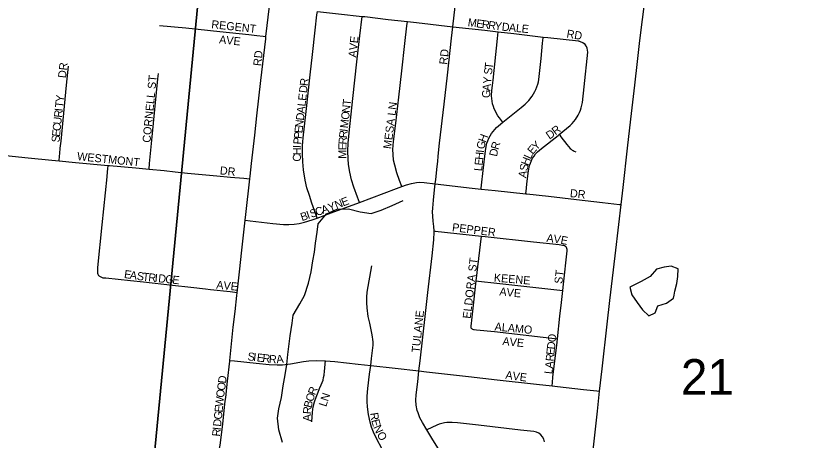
# Model space of a CAD drawing. Extents: x 1410790 to 1770854, y 566777 to 831614.
# Drawn here: x 1610793 to 1615685, y 726129 to 728761 of the extents above; entities that cross this region are included whole.
import ezdxf

# ---------------------------------------------------------------- set-up
doc = ezdxf.new("R2010")
doc.units = 0
for name, color, linetype in [('GM_X_County_Road', 7, 'Continuous'), ('GM_X_Minor_Lake', 7, 'Continuous'), ('GM_X_Minor_River', 7, 'Continuous'), ('GM_X_Section', 7, 'Continuous'), ('GM_X_Section_Text', 7, 'Continuous'), ('GM_X_Township_Subdivision', 7, 'Continuous'), ('GM_X_Township_Subdivision_Text', 7, 'Continuous')]:
    doc.layers.add(name, color=color, linetype=linetype)

msp = doc.modelspace()

# ---------------------------------------------------------------- linework, layer by layer
at = {"layer": 'GM_X_County_Road'}
for points in [[(1614544, 727589.9), (1614555.8, 727695.4), (1614583.5, 727939.8), (1614604.3, 728119), (1614629, 728330.9), (1614645.8, 728477.4), (1614660.8, 728607.8), (1614676.8, 728738.1), (1614695.1, 728884.5), (1614716.8, 729063.1)], [(1614410.8, 726432.9), (1614426.2, 726571), (1614457.5, 726848.2), (1614475, 726994.7), (1614506.7, 727271.8), (1614530.2, 727467.2), (1614544, 727589.9)], [(1614224, 724744.1), (1614241.1, 724891.7), (1614266.5, 725119.9), (1614303.2, 725445.9), (1614342.7, 725804.6), (1614397.1, 726310.2), (1614410.8, 726432.9)]]:
    msp.add_lwpolyline(points, dxfattribs=at)
at = {"layer": 'GM_X_Minor_Lake'}
for points in [[(1614872.4, 727029.6), (1614876.9, 727053.7), (1614889.3, 727101.6), (1614895.6, 727143.6), (1614897.9, 727191.7), (1614854.1, 727208), (1614810.1, 727202.3), (1614764.1, 727190.6), (1614723.8, 727144.9), (1614667.6, 727113.3), (1614597.5, 727077.7)], [(1614597.5, 727077.7), (1614611.1, 727031.6), (1614642.7, 726983.3), (1614676.3, 726937), (1614716, 726900.7), (1614754.1, 726918.4), (1614770.4, 726962.4), (1614824.4, 726978), (1614868.6, 727009.7), (1614872.4, 727029.6)]]:
    msp.add_lwpolyline(points, dxfattribs=at)
at = {"layer": 'GM_X_Minor_River'}
msp.add_lwpolyline([(1612445.1, 726114.5), (1612423.7, 726192.8), (1612414.3, 726266.9), (1612422.7, 726322.9), (1612439.2, 726394.9), (1612449.7, 726466.8), (1612462.2, 726534.8), (1612472.7, 726598.8), (1612479.1, 726660.8), (1612485.5, 726710.8), (1612494, 726776.8), (1612504.5, 726854.8), (1612510.9, 726904.8), (1612553.3, 726974.6), (1612581.7, 727026.4), (1612606.2, 727102.3), (1612622.8, 727174.2), (1612633.2, 727242.2), (1612643.6, 727296.2), (1612650, 727350.2), (1612660.5, 727418.2), (1612666.9, 727470.2), (1612719.3, 727533.9), (1612785.4, 727561.4), (1612855.3, 727562.9), (1612927.1, 727544.4), (1612995, 727535.9), (1613057, 727555.4), (1613125.2, 727585), (1613193.3, 727616.5)], dxfattribs=at)
at = {"layer": 'GM_X_Section'}
for points in [[(1611964, 729288.4), (1611453.4, 723988.8), (1606124.7, 724419.8), (1606672, 729772.9)], [(1617412.2, 728821.7), (1616759.9, 723538.1), (1611453.4, 723988.8), (1611964, 729288.4)]]:
    msp.add_lwpolyline(points, close=True, dxfattribs=at)
at = {"layer": 'GM_X_Township_Subdivision'}
for points in [[(1613500.8, 728692.1), (1613529.8, 728947.4), (1613532.7, 728976.4)], [(1612343.1, 728633.2), (1612364.6, 728820.6)], [(1612660.8, 727506.8), (1612652, 727531.2), (1612627.4, 727599.2), (1612612.1, 727646.1), (1612597.3, 727693.7), (1612586.4, 727741.6), (1612575.4, 727806.2), (1612570.8, 727855.7), (1612569.2, 727905.1), (1612570.2, 727955.1), (1612573.9, 728003.6), (1612592.5, 728166.9), (1612617.9, 728393.7), (1612632.1, 728521.2), (1612648.9, 728672.3), (1612659.3, 728767.1), (1612661.6, 728788.3)], [(1612661.6, 728788.3), (1612792.5, 728773.2), (1612938.3, 728757.3)], [(1612922, 727604.1), (1612910.1, 727636.5), (1612887.9, 727697.3), (1612873.3, 727744.2), (1612862.9, 727792.1), (1612855.6, 727839), (1612852.5, 727872.9), (1612850.9, 727921.3), (1612851.9, 727971.3), (1612857.7, 728035.4), (1612882.1, 728247.6), (1612906.5, 728475.2), (1612924.6, 728635.5), (1612938.3, 728757.3)], [(1612938.3, 728757.3), (1612955, 728755.5), (1613100.3, 728738.8), (1613219.2, 728725.4)], [(1613185, 727701.9), (1613171.2, 727740.1), (1613154, 727787.5), (1613140.9, 727834.4), (1613134.2, 727866.1), (1613130.5, 727900), (1613129.5, 727931.7), (1613133.7, 727980.7), (1613147.1, 728094.2), (1613165.7, 728256.2), (1613184.4, 728418.7), (1613203.6, 728588), (1613216.2, 728698.9), (1613219.2, 728725.4)], [(1613219.2, 728725.4), (1613276.4, 728719), (1613500.8, 728692.1)], [(1611684.4, 728700.7), (1611846.8, 728685.6), (1612057.7, 728663.8), (1612236.2, 728644.9), (1612285.8, 728639.5), (1612325.6, 728635.1), (1612343.1, 728633.2)], [(1613392.6, 727719.7), (1613395.2, 727746.5), (1613404.4, 727826.1), (1613408, 727858), (1613411.2, 727889.5), (1613419.3, 727970.1), (1613446.8, 728212.6), (1613467.3, 728393.2), (1613493, 728621.6), (1613500.8, 728692.1)], [(1613500.8, 728692.1), (1613700.3, 728670.7), (1613782.7, 728661.2)], [(1612243.2, 727749.9), (1612245.2, 727767), (1612253.9, 727844.5), (1612273.6, 728019.7), (1612287.1, 728139.5), (1612311.7, 728358.7), (1612341.5, 728618.8), (1612343.1, 728633.2)], [(1613810.9, 728101.3), (1613808.7, 728104.1), (1613789.9, 728127.8), (1613780.9, 728140.2), (1613772.2, 728154.2), (1613764.6, 728168.8), (1613757.9, 728183.9), (1613752.3, 728199.4), (1613747.6, 728215.2), (1613744, 728231.4), (1613741.9, 728247.7), (1613741.2, 728264.2), (1613743.1, 728297.1), (1613746.5, 728329.5), (1613748.3, 728345.7), (1613750.1, 728362), (1613778.5, 728620.5), (1613782.7, 728661.2)], [(1613782.7, 728661.2), (1613880, 728650), (1614061.1, 728629.2)], [(1613810.9, 728101.3), (1613924.8, 728192), (1613949.8, 728213.2), (1613972.7, 728236.6), (1613992.9, 728262.4), (1614001.8, 728276.2), (1614009.5, 728290.6), (1614015.9, 728304.3), (1614022.3, 728320.4), (1614027.2, 728336.4), (1614031.1, 728352.3), (1614034, 728366.5), (1614037.1, 728384.5), (1614048.2, 728495.4), (1614057.4, 728590.2), (1614060.7, 728624.8), (1614061.1, 728629.2)], [(1614061.1, 728629.2), (1614090.4, 728625.8), (1614279.5, 728604.5), (1614282.8, 728603.9), (1614286.1, 728603.1), (1614294, 728600.3), (1614305.9, 728594.2), (1614314.8, 728588), (1614323.4, 728579.6)], [(1614160.4, 728024.5), (1614228.6, 728080.9), (1614240.1, 728092.4), (1614250.7, 728104.9), (1614260.5, 728118), (1614278.1, 728145.6), (1614285.5, 728160.2), (1614291.8, 728175.2), (1614296.9, 728190.8), (1614300.7, 728206.7), (1614303.6, 728222.8), (1614314.6, 728320.3), (1614336.7, 728535), (1614336.2, 728548.1), (1614334.2, 728559.4), (1614329.1, 728570.5), (1614323.4, 728579.6)], [(1611060.9, 727860.7), (1611063.8, 727890.6), (1611065.4, 727906.5), (1611068.8, 727940.9), (1611073.1, 727984.3), (1611107.4, 728331.5), (1611119.9, 728448.5)], [(1611618.7, 727810.1), (1611622.2, 727845.7), (1611638.8, 728009.7), (1611673.8, 728370.8), (1611676.5, 728403.6)], [(1613676, 727686.7), (1613676.5, 727691.7), (1613680.7, 727729.9), (1613699.6, 727890.5), (1613705.7, 727938.7), (1613712.5, 727971), (1613717.1, 727986.1), (1613723.9, 728001.7), (1613731.7, 728016.3), (1613740.6, 728030.6), (1613750.5, 728043.6), (1613771.3, 728067.3), (1613795.8, 728089.2), (1613810.9, 728101.3)], [(1613953.5, 727656.9), (1613956.6, 727691.1), (1613959.8, 727719), (1613970.5, 727800.1), (1613977.1, 727832.1), (1613981.9, 727847.7), (1613988.2, 727862.8), (1613995.8, 727877.3), (1614004.5, 727891.2), (1614014.3, 727904.3), (1614025.2, 727916.5), (1614049.6, 727938.2), (1614153, 728018.4), (1614160.4, 728024.5)], [(1614160.4, 728024.5), (1614163.6, 728020.3), (1614170.5, 728011.3), (1614207.7, 727963), (1614228.9, 727937.8), (1614234.1, 727933.1), (1614240.9, 727928.3), (1614246.9, 727924.8), (1614253.4, 727921.4), (1614263.5, 727917)], [(1610661.6, 727902.8), (1610690.3, 727898.4), (1610869, 727879.9), (1611015.5, 727864.8), (1611060.9, 727860.7)], [(1611060.9, 727860.7), (1611162.2, 727851.4), (1611366.3, 727833.5)], [(1612164.5, 727044), (1612122, 727048.5), (1611999.9, 727062.3), (1611969.1, 727065.8), (1611877.5, 727076.1), (1611763.4, 727088.6), (1611584.3, 727108.6), (1611502.8, 727117.8), (1611350.9, 727133.3), (1611334.5, 727135), (1611329.9, 727136.1), (1611326, 727137.7), (1611322.5, 727139.2), (1611318.1, 727141.5), (1611314.3, 727143.8), (1611310.9, 727146.3), (1611308.1, 727149.2), (1611305.6, 727152.4), (1611303.2, 727157.1), (1611301.8, 727162.2), (1611301.3, 727169.4), (1611302, 727201.1), (1611328.4, 727464.4), (1611359, 727762.8), (1611362.2, 727793.5), (1611364.1, 727811.6), (1611366.3, 727833.5)], [(1611366.3, 727833.5), (1611374.2, 727832.8), (1611537.4, 727818.3), (1611618.7, 727810.1)], [(1611618.7, 727810.1), (1611712, 727800.6), (1611781.5, 727793.6), (1611856, 727786), (1612038.3, 727768.9), (1612124.1, 727760.8), (1612205.2, 727753.1), (1612243.2, 727749.9)], [(1612214.6, 727492.8), (1612218.7, 727529.4), (1612243.2, 727749.9)], [(1612922, 727604.1), (1613151.7, 727689.6), (1613185, 727701.9)], [(1613185, 727701.9), (1613213, 727712.3), (1613244.2, 727721.2), (1613275.8, 727727.1), (1613291.8, 727728.4), (1613323.8, 727727.4), (1613392.6, 727719.7)], [(1613385.6, 727426.6), (1613384.4, 727454), (1613379.5, 727487.2), (1613376.4, 727518.3), (1613375.9, 727545.9), (1613376.9, 727568.3), (1613380.5, 727616.8), (1613387.4, 727681.7), (1613392.6, 727719.7)], [(1613392.6, 727719.7), (1613620.8, 727692.4), (1613676, 727686.7)], [(1613676, 727686.7), (1613763.6, 727677.6), (1613953.5, 727656.9)], [(1613953.5, 727656.9), (1613958.9, 727656.4), (1614094, 727641.5), (1614266.9, 727621.3), (1614429.4, 727602.4), (1614532.9, 727591.2), (1614544, 727589.9)], [(1612660.8, 727506.8), (1612748.1, 727539.4), (1612922, 727604.1)], [(1612214.6, 727492.8), (1612244.3, 727489.4), (1612385.3, 727473.3), (1612450.8, 727467.6), (1612483.9, 727466.8), (1612517.1, 727468.7), (1612549.9, 727473.8), (1612582, 727481.3), (1612629.5, 727495.1), (1612660.8, 727506.8)], [(1612194, 727308), (1612214.6, 727492.8)], [(1613291, 726559.2), (1613298, 726622), (1613330.9, 726915.1), (1613345.8, 727045.4), (1613372.5, 727273.3), (1613382.9, 727371.2), (1613385.7, 727420.7), (1613385.6, 727426.6)], [(1613385.6, 727426.6), (1613392.3, 727425.9), (1613678.7, 727394)], [(1613646.3, 727116.6), (1613678.7, 727394)], [(1613678.7, 727394), (1613702.5, 727391.4), (1614000.8, 727359), (1614160.5, 727341.8), (1614180.4, 727339.2), (1614186.5, 727338.1), (1614193.1, 727336.1), (1614198.3, 727333.1), (1614203.3, 727329)], [(1612164.5, 727044), (1612172.8, 727118), (1612179, 727174.1), (1612194, 727308)], [(1614182.2, 727056.9), (1614186.4, 727096.1), (1614209.5, 727304.5), (1614209.2, 727311.1), (1614208.5, 727317.9), (1614206.4, 727323.6), (1614203.3, 727329)], [(1612992.2, 726592.6), (1612997.6, 726635.2), (1613004.9, 726701.6), (1613006.6, 726719.4), (1613006.5, 726736.9), (1613005.5, 726755), (1613004.3, 726768.1), (1613001.8, 726783.4), (1612995.6, 726814.1), (1612987, 726855.6), (1612977.5, 726896.7), (1612969.5, 726949.1), (1612968, 726981.7), (1612968, 727015.2), (1612970.2, 727047.9), (1612999.3, 727210.6)], [(1613617.3, 726821.4), (1613615.6, 726825), (1613614.7, 726829.5), (1613614.9, 726838.6), (1613616.1, 726853.9), (1613618.3, 726874.2), (1613631.1, 726985.1), (1613641.9, 727079.5), (1613646.3, 727116.6)], [(1613646.3, 727116.6), (1613659.9, 727115.2), (1613772.9, 727103.1), (1613904.8, 727088.9), (1614163.5, 727059.1), (1614182.2, 727056.9)], [(1612119.6, 726623.8), (1612140.3, 726830.1), (1612151.5, 726927.6), (1612162.7, 727027.5), (1612164.5, 727044)], [(1614149.1, 726758.7), (1614164.8, 726898.7), (1614174.3, 726983.6), (1614182.2, 727056.9)], [(1613617.3, 726821.4), (1613620.2, 726819), (1613623.7, 726817.5), (1613628.4, 726816.4), (1613633.4, 726815.9), (1613648.6, 726814.1), (1613758.9, 726802.5), (1614149.1, 726758.7)], [(1614116.5, 726465.5), (1614118.7, 726487.8), (1614121.8, 726520.5), (1614146.7, 726737.7), (1614149.1, 726758.7)], [(1612096.2, 726415.8), (1612105.2, 726496.2), (1612119.1, 726618.4), (1612119.6, 726623.8)], [(1612119.6, 726623.8), (1612147.8, 726620.8), (1612282.2, 726606.2), (1612363.7, 726598), (1612413, 726596), (1612446, 726597.5), (1612495.1, 726603.5), (1612575.4, 726618.2), (1612608.2, 726621.8), (1612657.1, 726623.4), (1612705.1, 726621.8), (1612711.7, 726621.4)], [(1612626.4, 726243.1), (1612631.7, 726303.7), (1612636.1, 726335.6), (1612643.4, 726366.8), (1612653.8, 726396.8), (1612665.9, 726427), (1612675.4, 726449.1), (1612685.4, 726471.7), (1612691.9, 726486.8), (1612696.7, 726502.4), (1612700.6, 726518.9), (1612703.3, 726533.2), (1612706.6, 726557.4), (1612708.8, 726576.5), (1612710.6, 726603.8), (1612711.7, 726621.4)], [(1612711.7, 726621.4), (1612770.2, 726617.6), (1612914.4, 726601.5), (1612992.2, 726592.6)], [(1613161.5, 725910.6), (1613119.5, 725979.1), (1613060.7, 726077.6), (1613029.5, 726135.1), (1613008.9, 726179.4), (1612997.3, 726209.6), (1612988.4, 726240.7), (1612978.7, 726288.6), (1612972.8, 726337.1), (1612970.7, 726369.4), (1612971.2, 726402), (1612974.6, 726450.7), (1612984.9, 726538.7), (1612992.2, 726592.6)], [(1612992.2, 726592.6), (1613143.4, 726576.3), (1613291, 726559.2)], [(1613340.7, 726193.3), (1613312.6, 726240.1), (1613297.3, 726268.7), (1613285.4, 726298.7), (1613281, 726314.2), (1613274.9, 726345.9), (1613272.7, 726378), (1613274.2, 726410.2), (1613283.6, 726491.6), (1613291, 726559.2)], [(1613291, 726559.2), (1613337.9, 726553.6), (1613597.7, 726524.1), (1613774.9, 726504.6), (1614019.1, 726476.5), (1614116.5, 726465.5)], [(1614116.5, 726465.5), (1614149.2, 726461.8), (1614311.7, 726444.5), (1614394.1, 726434.8), (1614410.8, 726432.9)], [(1612055.9, 726078), (1612059.7, 726098.2), (1612075, 726228), (1612089.3, 726354.7), (1612095.7, 726411.2), (1612096.2, 726415.8)], [(1614069.2, 726119.2), (1614064.8, 726135.1), (1614057.2, 726149.6), (1614046.7, 726162.2), (1614033.7, 726172.2), (1614019, 726179.4), (1614003.1, 726183.4), (1613920.6, 726192), (1613660.7, 726222.2), (1613529.9, 726237.3), (1613497.6, 726239.8), (1613481.2, 726239.7), (1613464.9, 726238.5), (1613448.6, 726236.2), (1613432.6, 726232.9), (1613416.8, 726228.3), (1613401.5, 726222.5), (1613371.8, 726208.3), (1613340.7, 726193.3)], [(1613591.9, 725783), (1613552, 725848.6), (1613448.8, 726015.7), (1613371.2, 726142.5), (1613340.7, 726193.3)]]:
    msp.add_lwpolyline(points, dxfattribs=at)

# ---------------------------------------------------------------- texts
at = {"layer": 'GM_X_Section_Text'}
msp.add_text('21', height=221, rotation=0, dxfattribs=at).set_placement((1614914.5, 726411.1))
at = {"layer": 'GM_X_Township_Subdivision_Text'}
for s, rotation, p in [('REGENT', 353.7776, (1612002.7, 728684.4)), ('M', 352.3283, (1613591.3, 728697)), ('E', 352.3223, (1613643.6, 728689.9)), ('R', 352.3267, (1613678.5, 728685.2)), ('R', 352.3116, (1613717.7, 728680)), ('Y', 353.0511, (1613757.7, 728674.6)), ('D', 354.4395, (1613802.7, 728669.1)), ('A', 354.6881, (1613846.7, 728664.8)), ('L', 354.6936, (1613890.5, 728660.8)), ('E', 354.6936, (1613925.6, 728657.5)), ('RD', 350.5318, (1614203.1, 728626.6)), ('AVE', 354.0969, (1612051, 728590.1)), ('AVE', 84.0969, (1612903.1, 728500.1)), ('RD', 83.9946, (1612313.6, 728447.3)), ('RD', 83.9832, (1613466.3, 728456.1)), ('DR', 83.6625, (1611103.6, 728372.5)), ('S', 83.18, (1613742.7, 728393.1)), ('T', 83.1529, (1613746.9, 728428.1)), ('CORNELL ST', 84.5603, (1611627.1, 727972)), ('Y', 84.6156, (1613737.1, 728336.5)), ('R', 83.5257, (1612601.8, 728323.7)), ('A', 85.5812, (1613733.7, 728292.9)), ('D', 83.5363, (1612596.9, 728280)), ('G', 85.5812, (1613730.3, 728249)), ('Y', 84.0441, (1611088.8, 728223.7)), ('E', 83.5349, (1612591.4, 728231.9)), ('T', 83.6477, (1612867, 728201.5)), ('T', 84.0339, (1611085.2, 728188.7)), ('A', 83.5363, (1612582.5, 728153.2)), ('L', 83.5391, (1612587.4, 728196.9)), ('N', 83.6607, (1612862.2, 728157.8)), ('MESA LN', 82.6482, (1613118.8, 727932.7)), ('R', 84.0139, (1611078.8, 728127.4)), ('I', 84.071, (1611082.9, 728166.8)), ('D', 83.5174, (1612577.5, 728109.5)), ('O', 83.6607, (1612857.3, 728114.1)), ('C', 84.0405, (1611070.1, 728044.2)), ('U', 84.0436, (1611074.2, 728083.6)), ('N', 83.5391, (1612572.6, 728065.7)), ('M', 83.6488, (1612851.5, 728061.6)), ('E', 84.1698, (1611066.5, 728009.3)), ('P', 83.5391, (1612564.7, 727995.8)), ('E', 83.5349, (1612568.6, 728030.8)), ('R', 83.7698, (1612844.8, 728000.3)), ('I', 83.6501, (1612849.1, 728039.7)), ('D', 34.8541, (1614099.6, 727992)), ('R', 37.4872, (1614137.7, 728018.6)), ('S', 85.5971, (1611063.8, 727974.5)), ('P', 84.39, (1612561.2, 727961)), ('R', 85.795, (1612841.9, 727961.3)), ('H', 69.4977, (1613704.3, 727971.2)), ('Y', 43.9027, (1614018, 727923.4)), ('I', 87.0699, (1612560.2, 727939.6)), ('E', 89.4262, (1612841.6, 727927)), ('G', 76.8383, (1613694.8, 727929.9)), ('R', 73.631, (1613783.1, 727927.1)), ('E', 50.2434, (1613996.5, 727897.4)), ('WESTMONT', 354.2195, (1611171.2, 727866)), ('C', 89.9028, (1612559.9, 727856.7)), ('H', 89.7377, (1612560, 727896.2)), ('M', 89.9089, (1612841.5, 727874.3)), ('H', 84.4964, (1613688.7, 727866)), ('I', 84.4851, (1613692.9, 727909.8)), ('D', 77.9358, (1613774.2, 727885.1)), ('L', 64.9501, (1613983.4, 727868.4)), ('E', 84.4716, (1613685.3, 727830.9)), ('S', 79.5314, (1613962.8, 727795.7)), ('H', 69.6639, (1613968.6, 727828.1)), ('DR', 353.9946, (1612055.5, 727778)), ('L', 84.4716, (1613681.9, 727795.9)), ('A', 79.5388, (1613954.8, 727752.4)), ('DR', 353.9946, (1614224.7, 727637.2)), ('Y', 20.7159, (1612738.6, 727546.3)), ('N', 21.4373, (1612780.4, 727562.1)), ('E', 21.4548, (1612821.3, 727578.1)), ('I', 18.8786, (1612603.7, 727500)), ('S', 18.8707, (1612624.5, 727507.1)), ('C', 18.8734, (1612657.8, 727518.5)), ('A', 19.0394, (1612695.4, 727531.4)), ('B', 18.8728, (1612566.3, 727487.2)), ('PEPPER', 352.8744, (1613494.5, 727426)), ('A', 352.3924, (1614079.3, 727360.1)), ('V', 352.3947, (1614122.9, 727354.2)), ('E', 348.5025, (1614165.7, 727348.6)), ('ELDORA ST', 83.3339, (1613611.5, 726880.9)), ('E', 351.8854, (1611461.8, 727135.6)), ('A', 351.885, (1611496.7, 727130.6)), ('S', 352.0915, (1611540.4, 727124.4)), ('T', 353.4857, (1611576.6, 727119.4)), ('R', 354.2425, (1611612.3, 727115.3)), ('I', 354.3187, (1611651.8, 727111.3)), ('D', 354.2851, (1611673.7, 727109.2)), ('KEENE', 355.0284, (1613753.7, 727113.6)), ('ST', 83.2931, (1614179.2, 727096.6)), ('G', 354.2851, (1611717.4, 727104.8)), ('E', 354.2813, (1611761.2, 727100.4)), ('AVE', 354.0895, (1612033.5, 727069.7)), ('A', 353.165, (1613787.8, 727028.2)), ('V', 353.5709, (1613831.8, 727022.9)), ('E', 355.7348, (1613877.6, 727017.8)), ('TULANE', 83.8839, (1613294.7, 726669.7)), ('ALAMO', 354.5063, (1613758.2, 726810.1)), ('AVE', 354.0977, (1613806.6, 726720.1)), ('O', 82.7909, (1614137.5, 726734.3)), ('D', 84.1981, (1614133.1, 726690.8)), ('S', 353.346, (1612227.2, 726625.2)), ('I', 353.2978, (1612262.2, 726621.2)), ('E', 84.2369, (1614129.5, 726655.8)), ('E', 353.3434, (1612284.1, 726618.6)), ('R', 353.3299, (1612319, 726614.5)), ('R', 354.35, (1612359.3, 726609.8)), ('A', 6.1071, (1612409.9, 726606)), ('R', 84.2189, (1614125.5, 726616.4)), ('L', 84.2241, (1614117.5, 726537.6)), ('A', 84.1981, (1614121.1, 726572.6)), ('D', 83.153, (1612095, 726479.3)), ('AVE', 352.1508, (1613824.6, 726510.8)), ('O', 81.5762, (1612088.4, 726434.2)), ('O', 82.7015, (1612082.8, 726390.9)), ('R', 68.2076, (1612647.2, 726405.2)), ('W', 84.1723, (1612077.1, 726334.3)), ('B', 76.2464, (1612624.9, 726326.6)), ('O', 72.2562, (1612634.1, 726364.2)), ('N', 71.3577, (1612726.8, 726367)), ('E', 84.1977, (1612073.5, 726299.3)), ('R', 84.9661, (1612621.8, 726289.1)), ('L', 72.5759, (1612716.3, 726333.7)), ('G', 84.1804, (1612069.1, 726255.5)), ('A', 89.5628, (1612621.5, 726246.2)), ('R', 279.0951, (1612988.1, 726297)), ('D', 84.1804, (1612064.6, 726211.7)), ('E', 284.9372, (1612995.5, 726252.5)), ('R', 84.1855, (1612058.3, 726150.4)), ('I', 84.1763, (1612062.4, 726189.8)), ('N', 293.7555, (1613007.3, 726210.5)), ('O', 300.4045, (1613027.9, 726164.6))]:
    msp.add_text(s, height=50, rotation=rotation, dxfattribs=at).set_placement(p)

doc.saveas('drawing.dxf')
